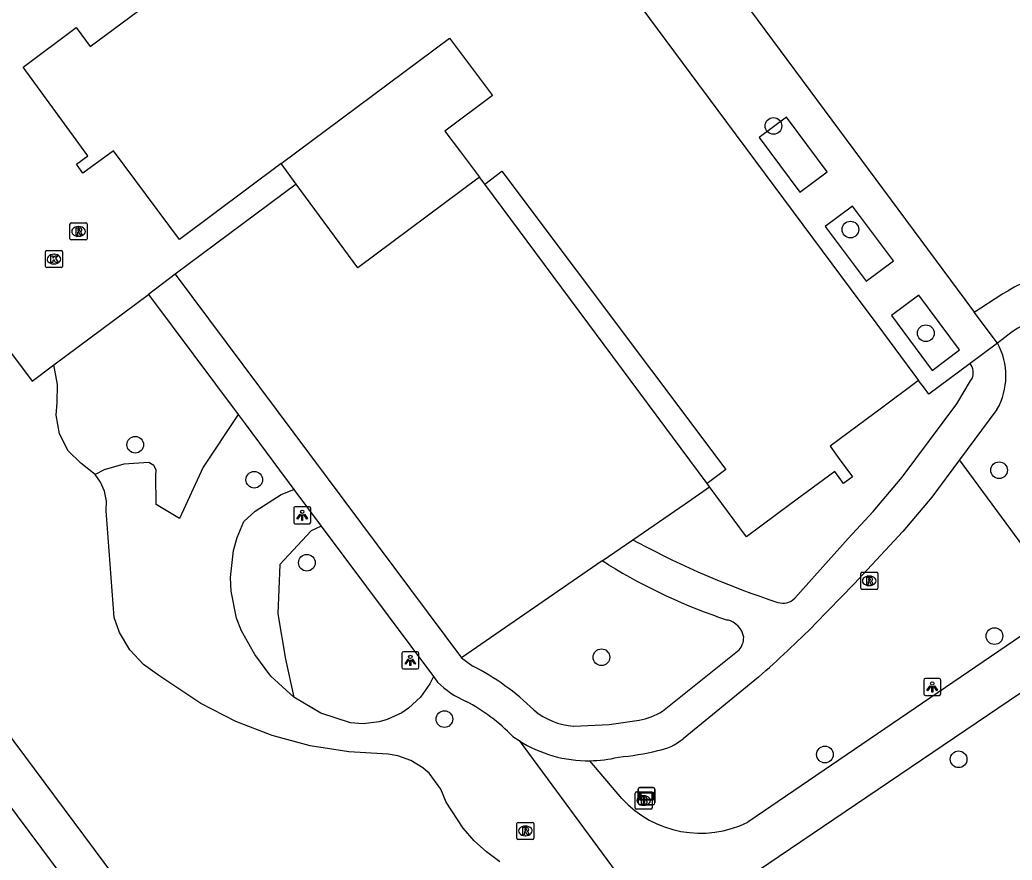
# Model space of a CAD drawing. Extents: x 160664 to 161506, y 382245 to 383288.
# Drawn here: x 161227.1 to 161285.2, y 382565.9 to 382615.1 of the extents above; entities that cross this region are included whole.
import ezdxf

# ---------------------------------------------------------------- set-up
doc = ezdxf.new("R2010")
doc.units = 0
for name, color, linetype in [('IMGEO_Boom', 7, 'Continuous'), ('IMGEO_Brandkraan', 7, 'Continuous'), ('IMGEO_Groenvoorziening', 7, 'Continuous'), ('IMGEO_Kolk', 7, 'Continuous'), ('IMGEO_Lichtpunt', 7, 'Continuous'), ('IMGEO_Pand', 7, 'Continuous'), ('IMGEO_Rioolput', 7, 'Continuous'), ('IMGEO_Verklikker', 7, 'Continuous'), ('IMGEO_Voetpad_gesloten', 7, 'Continuous'), ('IMGEO_Voetpad_open', 7, 'Continuous')]:
    doc.layers.add(name, color=color, linetype=linetype)

msp = doc.modelspace()

# ---------------------------------------------------------------- linework, layer by layer
at = {"layer": 'IMGEO_Boom'}
for centre in [(161271.212, 382608.866), (161275.721, 382602.801), (161280.14, 382596.728), (161233.82, 382590.2), (161284.431, 382588.709), (161240.795, 382588.151), (161243.877, 382583.291), (161284.162, 382578.996), (161261.133, 382577.756), (161251.933, 382574.136), (161274.229, 382572.061), (161282.063, 382571.78)]:
    msp.add_circle(centre, 0.489, dxfattribs=at)
at = {"layer": 'IMGEO_Brandkraan'}
for p, q in [((161263.106, 382568.941), (161263.106, 382569.793)), ((161263.181, 382569.867), (161264.033, 382569.867)), ((161263.594, 382569.647), (161263.619, 382569.647)), ((161264.107, 382569.793), (161264.107, 382568.941)), ((161263.617, 382569.087), (161263.592, 382569.087)), ((161264.033, 382568.867), (161263.181, 382568.867))]:
    msp.add_line(p, q, dxfattribs=at)
for points in [[(161263.106, 382568.941), (161263.106, 382569.793)], [(161263.181, 382569.867), (161264.033, 382569.867)], [(161263.454, 382569.567), (161263.454, 382569.167), (161263.667, 382569.167)], [(161263.685, 382569.567), (161263.454, 382569.567)], [(161264.107, 382569.793), (161264.107, 382568.941)], [(161263.633, 382569.486), (161263.579, 382569.486), (161263.579, 382569.41)], [(161263.579, 382569.41), (161263.632, 382569.41)], [(161263.641, 382569.334), (161263.579, 382569.334), (161263.579, 382569.253)], [(161263.579, 382569.253), (161263.641, 382569.253)], [(161264.033, 382568.867), (161263.181, 382568.867)]]:
    msp.add_lwpolyline(points, dxfattribs=at)
for centre, radius, start, end in [((161263.183, 382569.791), 0.0765, 91.55205, 178.44795), ((161263.183, 382569.791), 0.0765, 91.55205, 178.44795), ((161263.689, 382569.422), 0.145, 59.4692, 91.53667), ((161263.714, 382569.469), 0.0922, 285.51372, 58.15012), ((161264.031, 382569.791), 0.0765, 1.55205, 88.44795), ((161264.031, 382569.791), 0.0765, 1.55205, 88.44795), ((161263.634, 382569.448), 0.0379, 267.82845, 90.93552), ((161263.642, 382569.293), 0.0404, 269.87594, 90.50774), ((161263.673, 382569.418), 0.251, 268.66757, 293.53466), ((161263.719, 382569.277), 0.105, 301.31148, 78.98903), ((161263.183, 382568.943), 0.0765, 181.55205, 268.44795), ((161263.183, 382568.943), 0.0765, 181.55205, 268.44795), ((161264.031, 382568.943), 0.0765, 271.55205, 358.44795), ((161264.031, 382568.943), 0.0765, 271.55205, 358.44795)]:
    msp.add_arc(centre, radius, start, end, dxfattribs=at)
for centre, major_axis, ratio, start_param, end_param in [((161263.593, 382569.367), (-0.387, 0.002), 0.722429, 4.712389, 7.853982), ((161263.618, 382569.367), (-0.39, 0.002), 0.717154, 1.570796, 4.712389)]:
    msp.add_ellipse(centre, major_axis=major_axis, ratio=ratio, start_param=start_param, end_param=end_param, dxfattribs=at)
at = {"layer": 'IMGEO_Groenvoorziening'}
for points in [[(161231.468, 382588.466), (161230.623, 382589.127), (161229.898, 382589.846), (161229.376, 382590.829), (161229.183, 382591.926), (161229.248, 382592.667), (161229.26, 382593.724), (161229.059, 382594.878)], [(161239.843, 382591.967), (161237.796, 382588.883), (161236.403, 382585.884), (161235.044, 382586.695), (161235.017, 382588.396), (161235.05, 382588.736), (161234.917, 382588.992), (161234.618, 382589.162), (161234.33, 382589.145), (161233.153, 382589.056), (161232.008, 382588.721), (161231.468, 382588.466)], [(161288.336, 382580.872), (161282.112, 382589.309)], [(161255.175, 382565.776), (161254.391, 382566.356), (161253.672, 382567.016), (161253.026, 382567.747), (161252.038, 382569.274), (161251.728, 382570.034), (161251.032, 382570.962), (161250.83, 382571.142), (161250.673, 382571.281), (161249.976, 382571.713), (161249.203, 382571.991), (161248.632, 382572.087), (161246.337, 382572.21), (161244.068, 382572.573), (161241.849, 382573.17), (161239.704, 382573.997), (161237.658, 382575.043), (161235.258, 382576.652), (161234.297, 382577.329), (161233.498, 382578.191), (161232.895, 382579.2), (161232.575, 382580.076), (161232.124, 382586.323), (161232.132, 382586.903), (161232.02, 382587.472), (161231.791, 382588.005), (161231.468, 382588.466)], [(161243.117, 382575.417), (161241.765, 382576.652), (161240.83, 382577.917), (161240.042, 382579.306), (161239.761, 382580.054), (161239.441, 382581.618), (161239.405, 382582.417), (161239.584, 382584.003), (161239.797, 382584.774), (161240.174, 382585.699), (161240.847, 382586.305), (161242.364, 382587.289), (161243.119, 382587.579)], [(161244.715, 382585.44), (161244.122, 382585.168), (161242.29, 382583.189), (161242.18, 382580.293), (161242.62, 382577.653), (161243.117, 382575.417)], [(161251.294, 382576.626), (161251.083, 382576.196), (161250.534, 382575.418), (161249.836, 382574.771), (161249.44, 382574.506), (161248.577, 382574.106), (161248.118, 382573.976), (161247.173, 382573.863), (161246.434, 382573.913), (161244.696, 382574.491), (161243.117, 382575.417)]]:
    msp.add_lwpolyline(points, dxfattribs=at)
at = {"layer": 'IMGEO_Kolk'}
for p, q in [((161228.631, 382601.57), (161229.483, 382601.57)), ((161228.556, 382600.644), (161228.556, 382601.496)), ((161229.044, 382601.35), (161229.069, 382601.35)), ((161229.557, 382601.496), (161229.557, 382600.644)), ((161229.483, 382600.57), (161228.631, 382600.57)), ((161229.067, 382600.79), (161229.042, 382600.79))]:
    msp.add_line(p, q, dxfattribs=at)
for points in [[(161228.631, 382601.57), (161229.483, 382601.57)], [(161228.556, 382600.644), (161228.556, 382601.496)], [(161228.877, 382601.27), (161229, 382601.27), (161229, 382601.119), (161229.13, 382601.27), (161229.294, 382601.27), (161229.148, 382601.119), (161229.301, 382600.87), (161229.149, 382600.87), (161229.064, 382601.034), (161229, 382600.967), (161229, 382600.87), (161228.877, 382600.87), (161228.877, 382601.27)], [(161229.557, 382601.496), (161229.557, 382600.644)], [(161229.483, 382600.57), (161228.631, 382600.57)]]:
    msp.add_lwpolyline(points, dxfattribs=at)
for centre, start, end in [((161228.633, 382601.494), 91.55205, 178.44795), ((161228.633, 382601.494), 91.55205, 178.44795), ((161229.481, 382601.494), 1.55205, 88.44795), ((161229.481, 382601.494), 1.55205, 88.44795), ((161228.633, 382600.646), 181.55205, 268.44795), ((161228.633, 382600.646), 181.55205, 268.44795), ((161229.481, 382600.646), 271.55205, 358.44795), ((161229.481, 382600.646), 271.55205, 358.44795)]:
    msp.add_arc(centre, 0.0765, start, end, dxfattribs=at)
for centre, major_axis, ratio, start_param, end_param in [((161229.043, 382601.07), (-0.387, 0.002), 0.722429, 4.712389, 7.853982), ((161229.068, 382601.07), (-0.39, 0.002), 0.717154, 1.570796, 4.712389)]:
    msp.add_ellipse(centre, major_axis=major_axis, ratio=ratio, start_param=start_param, end_param=end_param, dxfattribs=at)
at = {"layer": 'IMGEO_Lichtpunt'}
for p, q in [((161243.103, 382586.476), (161243.103, 382585.669)), ((161243.103, 382586.476), (161243.103, 382585.669)), ((161244.005, 382586.571), (161243.197, 382586.571)), ((161244.005, 382586.571), (161243.197, 382586.571)), ((161244.099, 382585.669), (161244.099, 382586.476)), ((161244.099, 382585.669), (161244.099, 382586.476)), ((161243.197, 382585.575), (161244.005, 382585.575)), ((161243.197, 382585.575), (161244.005, 382585.575)), ((161249.438, 382577.978), (161249.438, 382577.171)), ((161249.438, 382577.978), (161249.438, 382577.171)), ((161250.34, 382578.073), (161249.532, 382578.073)), ((161250.34, 382578.073), (161249.532, 382578.073)), ((161250.434, 382577.171), (161250.434, 382577.978)), ((161250.434, 382577.171), (161250.434, 382577.978)), ((161249.532, 382577.077), (161250.34, 382577.077)), ((161249.532, 382577.077), (161250.34, 382577.077)), ((161280.92, 382576.517), (161280.112, 382576.517)), ((161280.92, 382576.517), (161280.112, 382576.517)), ((161280.018, 382576.422), (161280.018, 382575.615)), ((161280.018, 382576.422), (161280.018, 382575.615)), ((161281.014, 382575.615), (161281.014, 382576.422)), ((161281.014, 382575.615), (161281.014, 382576.422)), ((161280.112, 382575.521), (161280.92, 382575.521)), ((161280.112, 382575.521), (161280.92, 382575.521))]:
    msp.add_line(p, q, dxfattribs=at)
for points in [[(161243.477, 382586.14), (161243.516, 382586.112), (161243.328, 382585.85), (161243.29, 382585.877), (161243.477, 382586.14)], [(161243.579, 382586.092), (161243.626, 382586.092), (161243.626, 382585.77), (161243.579, 382585.77), (161243.579, 382586.092)], [(161243.689, 382586.112), (161243.727, 382586.139), (161243.914, 382585.877), (161243.875, 382585.849), (161243.689, 382586.112)], [(161249.812, 382577.642), (161249.851, 382577.614), (161249.663, 382577.352), (161249.625, 382577.379), (161249.812, 382577.642)], [(161249.914, 382577.594), (161249.961, 382577.594), (161249.961, 382577.272), (161249.914, 382577.272), (161249.914, 382577.594)], [(161250.024, 382577.614), (161250.062, 382577.641), (161250.249, 382577.379), (161250.21, 382577.351), (161250.024, 382577.614)], [(161280.392, 382576.086), (161280.431, 382576.058), (161280.243, 382575.796), (161280.205, 382575.823), (161280.392, 382576.086)], [(161280.494, 382576.038), (161280.541, 382576.038), (161280.541, 382575.716), (161280.494, 382575.716), (161280.494, 382576.038)], [(161280.604, 382576.058), (161280.642, 382576.085), (161280.829, 382575.823), (161280.79, 382575.795), (161280.604, 382576.058)]]:
    msp.add_lwpolyline(points, dxfattribs=at)
for centre in [(161243.602, 382586.274), (161249.937, 382577.776), (161280.517, 382576.22)]:
    msp.add_circle(centre, 0.0994, dxfattribs=at)
for centre, start, end in [((161243.197, 382586.476), 90, 180), ((161243.197, 382586.476), 90, 180), ((161244.005, 382586.476), 0, 90), ((161244.005, 382586.476), 0, 90), ((161243.197, 382585.669), 180, 270), ((161243.197, 382585.669), 180, 270), ((161244.005, 382585.669), 270, 0), ((161244.005, 382585.669), 270, 360), ((161249.532, 382577.978), 90, 180), ((161249.532, 382577.978), 90, 180), ((161250.34, 382577.978), 0, 90), ((161250.34, 382577.978), 0, 90), ((161249.532, 382577.171), 180, 270), ((161249.532, 382577.171), 180, 270), ((161250.34, 382577.171), 270, 0), ((161250.34, 382577.171), 270, 360), ((161280.112, 382576.422), 90, 180), ((161280.112, 382576.422), 90, 180), ((161280.92, 382576.422), 0, 90), ((161280.92, 382576.422), 0, 90), ((161280.112, 382575.615), 180, 270), ((161280.112, 382575.615), 180, 270), ((161280.92, 382575.615), 270, 0), ((161280.92, 382575.615), 270, 360)]:
    msp.add_arc(centre, 0.0946, start, end, dxfattribs=at)
at = {"layer": 'IMGEO_Pand'}
for points in [[(161242.374, 382606.665), (161236.404, 382602.22), (161232.54, 382607.418), (161230.75, 382606.105), (161230.371, 382606.621), (161231.04, 382607.112), (161227.246, 382612.301), (161230.355, 382614.625), (161231.175, 382613.527), (161233.944, 382615.564)], [(161263.442, 382615.849), (161266.821, 382611.298), (161276.275, 382598.582), (161276.932, 382597.699), (161279.711, 382593.958)], [(161242.374, 382606.665), (161252.24, 382614.01), (161254.743, 382610.652), (161251.962, 382608.56), (161252.869, 382607.354), (161253.983, 382605.873)], [(161254.294, 382605.46), (161255.305, 382606.21), (161268.419, 382588.742), (161267.33, 382587.923)], [(161254.294, 382605.46), (161253.983, 382605.873)], [(161279.711, 382593.958), (161277.457, 382592.282), (161276.654, 382591.687), (161274.527, 382590.107), (161275.008, 382589.449), (161275.837, 382588.314), (161275.32, 382587.938), (161274.808, 382588.641), (161272.237, 382586.731), (161269.64, 382584.798), (161267.467, 382587.738)], [(161267.467, 382587.738), (161267.33, 382587.923)]]:
    msp.add_lwpolyline(points, dxfattribs=at)
at = {"layer": 'IMGEO_Rioolput'}
for p, q in [((161229.996, 382602.264), (161229.996, 382603.116)), ((161230.071, 382603.19), (161230.923, 382603.19)), ((161230.484, 382602.97), (161230.509, 382602.97)), ((161230.997, 382603.116), (161230.997, 382602.264)), ((161230.923, 382602.19), (161230.071, 382602.19)), ((161230.507, 382602.41), (161230.482, 382602.41)), ((161276.325, 382581.805), (161276.325, 382582.657)), ((161276.4, 382582.731), (161277.252, 382582.731)), ((161276.813, 382582.511), (161276.838, 382582.511)), ((161277.326, 382582.657), (161277.326, 382581.805)), ((161276.836, 382581.951), (161276.811, 382581.951)), ((161277.252, 382581.731), (161276.4, 382581.731)), ((161256.177, 382567.162), (161256.177, 382568.014)), ((161256.252, 382568.088), (161257.104, 382568.088)), ((161256.665, 382567.868), (161256.69, 382567.868)), ((161257.178, 382568.014), (161257.178, 382567.162)), ((161256.688, 382567.308), (161256.663, 382567.308)), ((161257.104, 382567.088), (161256.252, 382567.088))]:
    msp.add_line(p, q, dxfattribs=at)
for points in [[(161229.996, 382602.264), (161229.996, 382603.116)], [(161230.071, 382603.19), (161230.923, 382603.19)], [(161230.585, 382602.888), (161230.333, 382602.89), (161230.333, 382602.49)], [(161230.511, 382602.809), (161230.457, 382602.809), (161230.457, 382602.728)], [(161230.457, 382602.728), (161230.509, 382602.728)], [(161230.997, 382603.116), (161230.997, 382602.264)], [(161230.923, 382602.19), (161230.071, 382602.19)], [(161230.333, 382602.49), (161230.457, 382602.49), (161230.457, 382602.652), (161230.468, 382602.652)], [(161230.515, 382602.623), (161230.586, 382602.49), (161230.726, 382602.49), (161230.661, 382602.616)], [(161276.325, 382581.805), (161276.325, 382582.657)], [(161276.4, 382582.731), (161277.252, 382582.731)], [(161276.914, 382582.429), (161276.662, 382582.431), (161276.662, 382582.031)], [(161276.84, 382582.35), (161276.786, 382582.35), (161276.786, 382582.269)], [(161277.326, 382582.657), (161277.326, 382581.805)], [(161276.662, 382582.031), (161276.786, 382582.031), (161276.786, 382582.193), (161276.797, 382582.193)], [(161276.786, 382582.269), (161276.838, 382582.269)], [(161276.844, 382582.164), (161276.915, 382582.031), (161277.055, 382582.031), (161276.99, 382582.157)], [(161277.252, 382581.731), (161276.4, 382581.731)], [(161256.177, 382567.162), (161256.177, 382568.014)], [(161256.252, 382568.088), (161257.104, 382568.088)], [(161257.178, 382568.014), (161257.178, 382567.162)], [(161256.766, 382567.786), (161256.514, 382567.788), (161256.514, 382567.388)], [(161256.514, 382567.388), (161256.638, 382567.388), (161256.638, 382567.55), (161256.649, 382567.55)], [(161256.692, 382567.707), (161256.638, 382567.707), (161256.638, 382567.626)], [(161256.638, 382567.626), (161256.69, 382567.626)], [(161256.696, 382567.521), (161256.767, 382567.388), (161256.907, 382567.388), (161256.842, 382567.514)], [(161257.104, 382567.088), (161256.252, 382567.088)]]:
    msp.add_lwpolyline(points, dxfattribs=at)
for centre, radius, start, end in [((161230.073, 382603.114), 0.0765, 91.55205, 178.44795), ((161230.073, 382603.114), 0.0765, 91.55205, 178.44795), ((161230.493, 382602.917), 0.19, 274.7715, 282.96867), ((161230.517, 382602.713), 0.0964, 77.00612, 93.18647), ((161230.531, 382602.77), 0.0378, 276.66336, 79.67722), ((161230.584, 382602.778), 0.109, 350.36119, 89.41601), ((161230.582, 382602.778), 0.112, 277.58423, 350.98172), ((161230.921, 382603.114), 0.0765, 1.55205, 88.44795), ((161230.921, 382603.114), 0.0765, 1.55205, 88.44795), ((161230.073, 382602.266), 0.0765, 181.55205, 268.44795), ((161230.073, 382602.266), 0.0765, 181.55205, 268.44795), ((161230.467, 382602.599), 0.0533, 26.02933, 88.69889), ((161230.566, 382602.563), 0.108, 29.51342, 73.79051), ((161230.921, 382602.266), 0.0765, 271.55205, 358.44795), ((161230.921, 382602.266), 0.0765, 271.55205, 358.44795), ((161276.402, 382582.655), 0.0765, 91.55205, 178.44795), ((161276.402, 382582.655), 0.0765, 91.55205, 178.44795), ((161276.846, 382582.254), 0.0964, 77.00612, 93.18647), ((161276.86, 382582.311), 0.0378, 276.66336, 79.67722), ((161276.913, 382582.319), 0.109, 350.36119, 89.41601), ((161277.25, 382582.655), 0.0765, 1.55205, 88.44795), ((161277.25, 382582.655), 0.0765, 1.55205, 88.44795), ((161276.402, 382581.807), 0.0765, 181.55205, 268.44795), ((161276.402, 382581.807), 0.0765, 181.55205, 268.44795), ((161276.796, 382582.14), 0.0533, 26.02933, 88.69889), ((161276.822, 382582.458), 0.19, 274.7715, 282.96867), ((161276.911, 382582.319), 0.112, 277.58423, 350.98172), ((161276.895, 382582.104), 0.108, 29.51342, 73.79051), ((161277.25, 382581.807), 0.0765, 271.55205, 358.44795), ((161277.25, 382581.807), 0.0765, 271.55205, 358.44795), ((161256.254, 382568.012), 0.0765, 91.55205, 178.44795), ((161256.254, 382568.012), 0.0765, 91.55205, 178.44795), ((161257.102, 382568.012), 0.0765, 1.55205, 88.44795), ((161257.102, 382568.012), 0.0765, 1.55205, 88.44795), ((161256.648, 382567.497), 0.0533, 26.02933, 88.69889), ((161256.674, 382567.815), 0.19, 274.7715, 282.96867), ((161256.698, 382567.611), 0.0964, 77.00612, 93.18647), ((161256.712, 382567.668), 0.0378, 276.66336, 79.67722), ((161256.765, 382567.676), 0.109, 350.36119, 89.41601), ((161256.763, 382567.676), 0.112, 277.58423, 350.98172), ((161256.747, 382567.461), 0.108, 29.51342, 73.79051), ((161256.254, 382567.164), 0.0765, 181.55205, 268.44795), ((161256.254, 382567.164), 0.0765, 181.55205, 268.44795), ((161257.102, 382567.164), 0.0765, 271.55205, 358.44795), ((161257.102, 382567.164), 0.0765, 271.55205, 358.44795)]:
    msp.add_arc(centre, radius, start, end, dxfattribs=at)
for centre, major_axis, ratio, start_param, end_param in [((161230.483, 382602.69), (-0.387, 0.002), 0.722429, 4.712389, 7.853982), ((161230.508, 382602.69), (-0.39, 0.002), 0.717154, 1.570796, 4.712389), ((161276.812, 382582.231), (-0.387, 0.002), 0.722429, 4.712389, 7.853982), ((161276.837, 382582.231), (-0.39, 0.002), 0.717154, 1.570796, 4.712389), ((161256.664, 382567.588), (-0.387, 0.002), 0.722429, 4.712389, 7.853982), ((161256.689, 382567.588), (-0.39, 0.002), 0.717154, 1.570796, 4.712389)]:
    msp.add_ellipse(centre, major_axis=major_axis, ratio=ratio, start_param=start_param, end_param=end_param, dxfattribs=at)
at = {"layer": 'IMGEO_Verklikker'}
for p, q in [((161263.381, 382570.123), (161264.171, 382570.123)), ((161264.171, 382570.123), (161263.381, 382570.123)), ((161263.281, 382569.223), (161263.281, 382570.023)), ((161263.281, 382570.023), (161263.281, 382569.223)), ((161264.271, 382570.023), (161264.271, 382569.223)), ((161264.271, 382569.223), (161264.271, 382570.023)), ((161264.171, 382569.123), (161263.381, 382569.123)), ((161263.381, 382569.123), (161264.171, 382569.123))]:
    msp.add_line(p, q, dxfattribs=at)
for points in [[(161263.382, 382569.855), (161264.17, 382569.855), (161264.17, 382569.391), (161263.382, 382569.391), (161263.382, 382569.855)], [(161263.447, 382569.79), (161263.447, 382569.456), (161264.105, 382569.456), (161264.105, 382569.79), (161263.447, 382569.79)]]:
    msp.add_lwpolyline(points, dxfattribs=at)
for centre, start, end in [((161263.381, 382570.023), 90, 180), ((161263.381, 382570.023), 90, 180), ((161264.171, 382570.023), 0, 90), ((161264.171, 382570.023), 360, 90), ((161263.381, 382569.223), 180, 270), ((161263.381, 382569.223), 180, 270), ((161264.171, 382569.223), 270, 0), ((161264.171, 382569.223), 270, 0)]:
    msp.add_arc(centre, 0.1, start, end, dxfattribs=at)
at = {"layer": 'IMGEO_Voetpad_gesloten'}
for points in [[(161288.336, 382580.872), (161286.187, 382579.318), (161269.712, 382568.106)], [(161270.273, 382565.25), (161288.218, 382577.393), (161289.522, 382578.31)], [(161256.305, 382572.873), (161262.271, 382564.806)], [(161262.334, 382569.479), (161260.449, 382571.697)]]:
    msp.add_lwpolyline(points, dxfattribs=at)
for centre, radius, start, end in [((161260.367, 382579.298), 7.602, 237.69737, 270.61647), ((161266.936, 382573.697), 6.243, 222.51092, 296.40548)]:
    msp.add_arc(centre, radius, start, end, dxfattribs=at)
at = {"layer": 'IMGEO_Voetpad_open'}
for points in [[(161248.32, 382533.837), (161239.915, 382545.128), (161204.686, 382592.455), (161202.593, 382595.197), (161198.176, 382600.985), (161178.714, 382625.592), (161178.456, 382625.918), (161181.17, 382628.081), (161181.448, 382627.732), (161200.82, 382603.421), (161205.372, 382597.318), (161242.643, 382547.349)], [(161277.302, 382622.089), (161269.413, 382616.233), (161282.433, 382598.696), (161282.98, 382597.965)], [(161271.975, 382609.39), (161270.37, 382608.197), (161272.757, 382604.987), (161274.361, 382606.18), (161271.975, 382609.39)], [(161243.239, 382605.464), (161242.374, 382606.665)], [(161253.983, 382605.873), (161246.856, 382600.56), (161243.239, 382605.464)], [(161243.239, 382605.464), (161236.158, 382600.186)], [(161267.33, 382587.923), (161254.294, 382605.46)], [(161275.853, 382604.174), (161274.248, 382602.981), (161276.635, 382599.771), (161278.24, 382600.964), (161275.853, 382604.174)], [(161221.513, 382602.266), (161227.777, 382593.922), (161229.059, 382594.878)], [(161236.158, 382600.186), (161234.591, 382599.003)], [(161236.158, 382600.186), (161252.937, 382577.716)], [(161282.98, 382597.965), (161284.6, 382599.011), (161284.966, 382599.216)], [(161229.059, 382594.878), (161234.591, 382599.003)], [(161234.591, 382599.003), (161239.843, 382591.967)], [(161279.732, 382598.958), (161278.127, 382597.765), (161280.513, 382594.555), (161282.118, 382595.748), (161279.732, 382598.958)], [(161244.632, 382548.762), (161236.072, 382560.26), (161208.051, 382597.894)], [(161284.336, 382596.152), (161282.98, 382597.965)], [(161285.198, 382596.809), (161284.336, 382596.152)], [(161284.336, 382596.152), (161282.732, 382594.958)], [(161282.732, 382594.958), (161280.317, 382593.16), (161280.071, 382593.504), (161279.711, 382593.958)], [(161272.459, 382581.209), (161275.581, 382584.703), (161277.061, 382586.284), (161278.751, 382588.295), (161281.955, 382592.596), (161282.767, 382593.934), (161282.853, 382594.076)], [(161284.306, 382592.255), (161282.112, 382589.309)], [(161239.843, 382591.967), (161240.252, 382591.419), (161243.119, 382587.579)], [(161282.112, 382589.309), (161280.492, 382587.134), (161278.802, 382585.123), (161275.937, 382582.064), (161273.666, 382579.707)], [(161243.119, 382587.579), (161244.715, 382585.44)], [(161262.983, 382584.641), (161266.032, 382586.743), (161267.467, 382587.738)], [(161244.715, 382585.44), (161251.294, 382576.626)], [(161261.177, 382583.396), (161262.983, 382584.641)], [(161262.983, 382584.641), (161263.271, 382584.481)], [(161261.177, 382583.396), (161252.937, 382577.716)], [(161261.546, 382583.177), (161261.177, 382583.396)], [(161252.937, 382577.716), (161253.596, 382577.237)], [(161264.715, 382574.605), (161269.205, 382578.19)], [(161251.294, 382576.626), (161251.344, 382576.559), (161251.526, 382576.29)], [(161270.344, 382576.593), (161265.915, 382572.981)], [(161259.507, 382573.725), (161261.588, 382573.823), (161263.339, 382574.081)], [(161255.934, 382573.123), (161256.305, 382572.873)]]:
    msp.add_lwpolyline(points, dxfattribs=at)
for centre, radius, start, end in [((161286.861, 382596.457), 3.347, 64.10293, 124.48301), ((161289.713, 382590.008), 8.163, 113.59085, 123.57859), ((161280.873, 382594.23), 3.96, 330.08673, 29.03114), ((161282.031, 382594.412), 0.888, 337.74594, 37.87715), ((161287.261, 382629.12), 50.677, 241.74534, 251.84061), ((161278.901, 382611.382), 33.117, 238.39529, 251.7169), ((161271.761, 382581.918), 0.995, 252.84909, 314.57015), ((161268.239, 382578.721), 1.247, 9.3888, 77.35466), ((161219.84, 382633.799), 76.309, 311.4393, 314.8586), ((161268.378, 382578.902), 1.091, 319.26756, 1.16786), ((161247.211, 382564.58), 14.176, 45.36636, 63.23149), ((161255.638, 382580.65), 5.993, 226.67604, 246.06976), ((161248.107, 382565.545), 10.895, 44.07323, 62.08619), ((161259.8, 382577.816), 4.102, 230.13242, 265.90155), ((161262.822, 382577.507), 3.465, 278.57935, 303.11572), ((161263.87, 382575.425), 3.186, 280.22733, 309.92092), ((161260.359, 382579.34), 7.644, 270.67495, 283.38184), ((161260.42, 382589.253), 17.433, 275.62224, 283.3185)]:
    msp.add_arc(centre, radius, start, end, dxfattribs=at)

doc.saveas('drawing.dxf')
